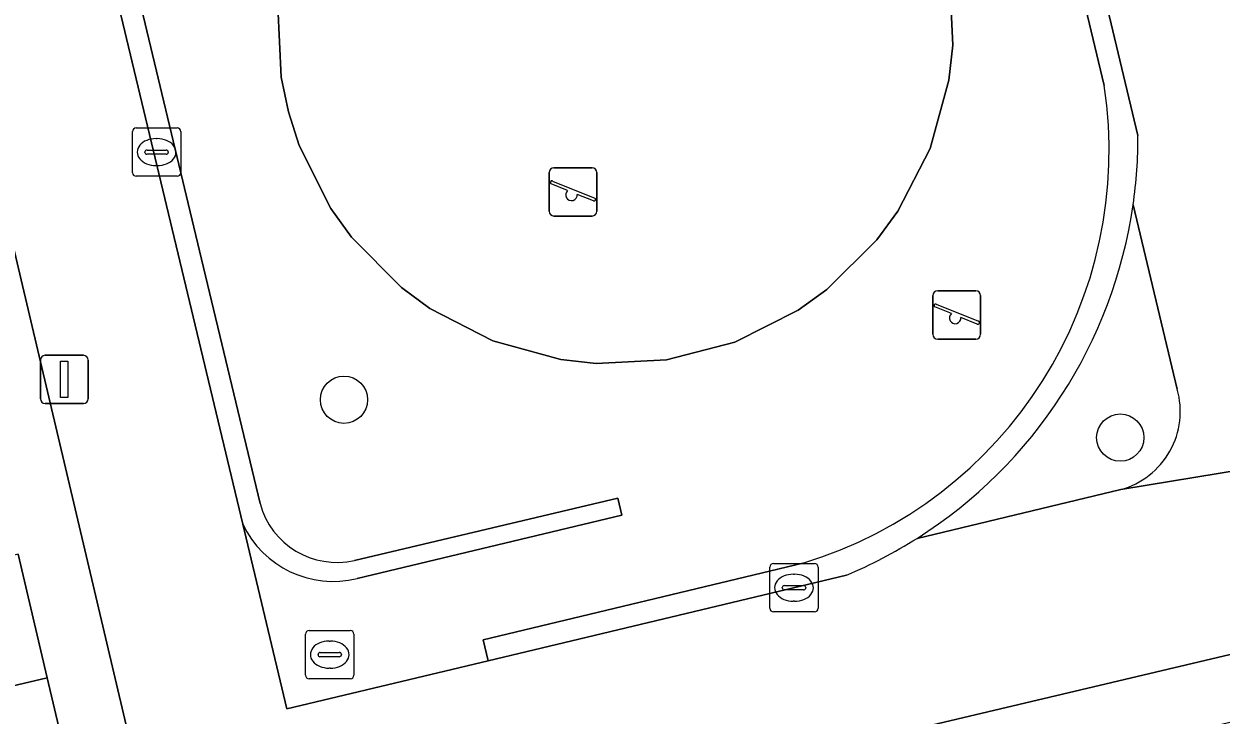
# Model space of a CAD drawing. Extents: x 158031 to 159244, y 380104 to 381214.
# Drawn here: x 158895.7 to 158920.49, y 380784.54 to 380798.84 of the extents above; entities that cross this region are included whole.
import ezdxf

# ---------------------------------------------------------------- set-up
doc = ezdxf.new("R2010")
doc.units = 0
for name, color, linetype in [('IMGEO_Boom', 7, 'Continuous'), ('IMGEO_Erf', 7, 'Continuous'), ('IMGEO_Groenvoorziening', 7, 'Continuous'), ('IMGEO_Kolk', 7, 'Continuous'), ('IMGEO_Lichtmast', 7, 'Continuous'), ('IMGEO_Muur', 7, 'Continuous'), ('IMGEO_Pand', 7, 'Continuous'), ('IMGEO_Rioolput', 7, 'Continuous'), ('IMGEO_Speelvoorziening', 7, 'Continuous'), ('IMGEO_Terreindeel_zand', 7, 'Continuous'), ('IMGEO_Voetpad_open', 7, 'Continuous')]:
    doc.layers.add(name, color=color, linetype=linetype)

msp = doc.modelspace()

# ---------------------------------------------------------------- linework, layer by layer
at = {"layer": 'IMGEO_Boom'}
for centre in [(158902.325, 380791.065), (158918.405, 380790.281)]:
    msp.add_circle(centre, 0.489, dxfattribs=at)
at = {"layer": 'IMGEO_Erf'}
for points in [[(158905.914, 380750), (158892.226, 380807.981), (158877.106, 380804.421), (158867.171, 380801.993), (158870.22, 380789.596), (158871.221, 380785.526), (158875.824, 380766.809), (158877.184, 380761.281), (158875.81, 380760.943), (158874.17, 380767.611), (158871.154, 380766.846), (158870.548, 380769.24), (158873.581, 380770.008), (158865.796, 380801.661), (158844.31, 380796.654), (158841.525, 380796.005), (158852.39, 380750)], [(158953.892, 380793.64), (158940.338, 380790.437), (158924.8, 380786.765), (158905.885, 380782.294), (158906.156, 380780.939), (158908.99, 380781.61), (158910.214, 380776.444), (158913.502, 380777.223), (158916.791, 380778.002), (158915.564, 380783.182), (158918.149, 380783.794), (158920.736, 380784.407), (158921.953, 380779.273), (158925.198, 380780.042), (158928.44, 380780.81), (158927.222, 380785.948), (158929.785, 380786.555), (158932.351, 380787.163), (158933.573, 380782.005), (158936.882, 380782.789), (158940.19, 380783.572), (158938.97, 380788.721), (158941.53, 380789.327), (158944.09, 380789.934)], [(158895.575, 380787.868), (158896.179, 380785.305), (158896.783, 380782.74)]]:
    msp.add_lwpolyline(points, dxfattribs=at)
at = {"layer": 'IMGEO_Groenvoorziening'}
for points in [[(158919.585, 380791.284), (158918.671, 380795.102)], [(158914.195, 380788.195), (158918.414, 380789.204)]]:
    msp.add_lwpolyline(points, dxfattribs=at)
for centre, radius, start, end in [((158908.933, 380796.509), 9.84, 302.3319, 351.7785), ((158917.969, 380790.824), 1.68, 285.368, 15.8746)]:
    msp.add_arc(centre, radius, start, end, dxfattribs=at)
at = {"layer": 'IMGEO_Kolk'}
for p, q in [((158898.018, 380796.691), (158898.87, 380796.691)), ((158897.943, 380795.765), (158897.943, 380796.617)), ((158898.431, 380796.471), (158898.456, 380796.471)), ((158898.944, 380796.617), (158898.944, 380795.765)), ((158898.202, 380796.185), (158898.202, 380796.197)), ((158898.245, 380796.234), (158898.643, 380796.234)), ((158898.686, 380796.197), (158898.686, 380796.185)), ((158898.64, 380796.148), (158898.242, 380796.148)), ((158898.454, 380795.911), (158898.429, 380795.911)), ((158898.87, 380795.691), (158898.018, 380795.691)), ((158911.146, 380786.747), (158911.146, 380787.599)), ((158911.221, 380787.673), (158912.073, 380787.673)), ((158912.147, 380787.599), (158912.147, 380786.747)), ((158911.634, 380787.453), (158911.659, 380787.453)), ((158911.405, 380787.167), (158911.405, 380787.179)), ((158911.843, 380787.13), (158911.445, 380787.13)), ((158911.448, 380787.216), (158911.846, 380787.216)), ((158911.889, 380787.179), (158911.889, 380787.167)), ((158911.657, 380786.893), (158911.632, 380786.893)), ((158912.073, 380786.673), (158911.221, 380786.673))]:
    msp.add_line(p, q, dxfattribs=at)
for points in [[(158898.018, 380796.691), (158898.87, 380796.691)], [(158897.943, 380795.765), (158897.943, 380796.617)], [(158898.944, 380796.617), (158898.944, 380795.765)], [(158898.87, 380795.691), (158898.018, 380795.691)], [(158911.146, 380786.747), (158911.146, 380787.599)], [(158911.221, 380787.673), (158912.073, 380787.673)], [(158912.147, 380787.599), (158912.147, 380786.747)], [(158912.073, 380786.673), (158911.221, 380786.673)]]:
    msp.add_lwpolyline(points, dxfattribs=at)
for centre, radius, start, end in [((158898.02, 380796.615), 0.0765, 91.552, 178.448), ((158898.02, 380796.615), 0.0765, 91.552, 178.448), ((158898.868, 380796.615), 0.0765, 1.552, 88.448), ((158898.868, 380796.615), 0.0765, 1.552, 88.448), ((158898.242, 380796.194), 0.0403, 85.8775, 175.7526), ((158898.647, 380796.196), 0.0386, 1.7309, 96.639), ((158898.239, 380796.184), 0.0366, 178.938, 274.7102), ((158898.643, 380796.191), 0.043, 264.8664, 352.4533), ((158898.02, 380795.767), 0.0765, 181.552, 268.448), ((158898.02, 380795.767), 0.0765, 181.552, 268.448), ((158898.868, 380795.767), 0.0765, 271.552, 358.448), ((158898.868, 380795.767), 0.0765, 271.552, 358.448), ((158911.223, 380787.597), 0.0765, 91.552, 178.448), ((158911.223, 380787.597), 0.0765, 91.552, 178.448), ((158912.071, 380787.597), 0.0765, 1.552, 88.448), ((158912.071, 380787.597), 0.0765, 1.552, 88.448), ((158911.445, 380787.176), 0.0403, 85.8775, 175.7526), ((158911.442, 380787.166), 0.0366, 178.938, 274.7102), ((158911.846, 380787.173), 0.043, 264.8664, 352.4533), ((158911.85, 380787.178), 0.0386, 1.7309, 96.639), ((158911.223, 380786.749), 0.0765, 181.552, 268.448), ((158911.223, 380786.749), 0.0765, 181.552, 268.448), ((158912.071, 380786.749), 0.0765, 271.552, 358.448), ((158912.071, 380786.749), 0.0765, 271.552, 358.448)]:
    msp.add_arc(centre, radius, start, end, dxfattribs=at)
for centre, major_axis, ratio, start_param, end_param in [((158898.43, 380796.191), (-0.387, 0.002), 0.722429, 4.712389, 7.853982), ((158898.455, 380796.191), (-0.39, 0.002), 0.717154, 1.570796, 4.712389), ((158911.633, 380787.173), (-0.387, 0.002), 0.722429, 4.712389, 7.853982), ((158911.658, 380787.173), (-0.39, 0.002), 0.717154, 1.570796, 4.712389)]:
    msp.add_ellipse(centre, major_axis=major_axis, ratio=ratio, start_param=start_param, end_param=end_param, dxfattribs=at)
at = {"layer": 'IMGEO_Lichtmast'}
for p, q in [((158896.136, 380791.985), (158896.926, 380791.985)), ((158896.926, 380791.985), (158896.136, 380791.985)), ((158896.036, 380791.085), (158896.036, 380791.885)), ((158896.036, 380791.885), (158896.036, 380791.085)), ((158897.026, 380791.885), (158897.026, 380791.085)), ((158897.026, 380791.085), (158897.026, 380791.885)), ((158896.926, 380790.985), (158896.136, 380790.985)), ((158896.136, 380790.985), (158896.926, 380790.985))]:
    msp.add_line(p, q, dxfattribs=at)
msp.add_lwpolyline([(158896.456, 380791.86), (158896.606, 380791.86), (158896.606, 380791.11), (158896.456, 380791.11), (158896.456, 380791.86)], dxfattribs=at)
for centre, start, end in [((158896.136, 380791.885), 90, 180), ((158896.136, 380791.885), 90, 180), ((158896.926, 380791.885), 0, 90), ((158896.926, 380791.885), 360, 90), ((158896.136, 380791.085), 180, 270), ((158896.136, 380791.085), 180, 270), ((158896.926, 380791.085), 270, 0), ((158896.926, 380791.085), 270, 0)]:
    msp.add_arc(centre, 0.1, start, end, dxfattribs=at)
at = {"layer": 'IMGEO_Muur'}
for points in [[(158915.335, 380809.003), (158916.669, 380803.428), (158917.726, 380799.011), (158918.071, 380797.57)], [(158918.772, 380796.536), (158915.77, 380809.081)], [(158897.586, 380799.532), (158900.228, 380788.489)], [(158899.374, 380793.978), (158898.168, 380799.017), (158898.022, 380799.626)], [(158900.586, 380788.914), (158899.374, 380793.978)], [(158902.596, 380787.363), (158908.08, 380788.676), (158907.995, 380789.029), (158902.544, 380787.739)], [(158911.83, 380787.681), (158905.207, 380786.096), (158905.31, 380785.662), (158912.734, 380787.434)]]:
    msp.add_lwpolyline(points, dxfattribs=at)
for centre, radius, start, end in [((158909.257, 380796.219), 8.917, 286.7719, 8.7156), ((158909.038, 380796.501), 9.734, 351.7364, 0.206), ((158908.933, 380796.509), 9.84, 302.3319, 351.7785), ((158902.175, 380789.344), 1.646, 195.1253, 282.9386), ((158902.105, 380789.384), 2.08, 205.4968, 283.6404), ((158908.892, 380796.593), 9.932, 292.7571, 302.2708)]:
    msp.add_arc(centre, radius, start, end, dxfattribs=at)
at = {"layer": 'IMGEO_Pand'}
for points in [[(158882.245, 380782.03), (158896.179, 380785.305), (158895.575, 380787.868), (158890.379, 380786.644), (158889.602, 380789.942), (158879.285, 380787.517), (158879.704, 380785.738), (158881.283, 380786.11)], [(158896.179, 380785.305), (158882.245, 380782.03), (158880.682, 380781.663), (158880.27, 380781.566), (158881.642, 380775.739), (158882.054, 380775.836), (158892.379, 380778.262), (158891.611, 380781.521), (158896.783, 380782.74)]]:
    msp.add_lwpolyline(points, close=True, dxfattribs=at)
at = {"layer": 'IMGEO_Rioolput'}
for p, q in [((158901.604, 380786.288), (158902.456, 380786.288)), ((158901.529, 380785.362), (158901.529, 380786.214)), ((158902.017, 380786.068), (158902.042, 380786.068)), ((158902.53, 380786.214), (158902.53, 380785.362)), ((158901.788, 380785.782), (158901.788, 380785.794)), ((158901.831, 380785.831), (158902.229, 380785.831)), ((158902.272, 380785.794), (158902.272, 380785.782)), ((158902.226, 380785.745), (158901.828, 380785.745)), ((158902.456, 380785.288), (158901.604, 380785.288)), ((158902.04, 380785.508), (158902.015, 380785.508))]:
    msp.add_line(p, q, dxfattribs=at)
for points in [[(158901.604, 380786.288), (158902.456, 380786.288)], [(158901.529, 380785.362), (158901.529, 380786.214)], [(158902.53, 380786.214), (158902.53, 380785.362)], [(158902.456, 380785.288), (158901.604, 380785.288)]]:
    msp.add_lwpolyline(points, dxfattribs=at)
for centre, radius, start, end in [((158901.606, 380786.212), 0.0765, 91.552, 178.448), ((158901.606, 380786.212), 0.0765, 91.552, 178.448), ((158902.454, 380786.212), 0.0765, 1.552, 88.448), ((158902.454, 380786.212), 0.0765, 1.552, 88.448), ((158901.828, 380785.791), 0.0403, 85.8775, 175.7526), ((158901.825, 380785.781), 0.0366, 178.938, 274.7102), ((158902.229, 380785.788), 0.043, 264.8664, 352.4533), ((158902.233, 380785.793), 0.0386, 1.7309, 96.639), ((158901.606, 380785.364), 0.0765, 181.552, 268.448), ((158901.606, 380785.364), 0.0765, 181.552, 268.448), ((158902.454, 380785.364), 0.0765, 271.552, 358.448), ((158902.454, 380785.364), 0.0765, 271.552, 358.448)]:
    msp.add_arc(centre, radius, start, end, dxfattribs=at)
for centre, major_axis, ratio, start_param, end_param in [((158902.016, 380785.788), (-0.387, 0.002), 0.722429, 4.712389, 7.853982), ((158902.041, 380785.788), (-0.39, 0.002), 0.717154, 1.570796, 4.712389)]:
    msp.add_ellipse(centre, major_axis=major_axis, ratio=ratio, start_param=start_param, end_param=end_param, dxfattribs=at)
at = {"layer": 'IMGEO_Speelvoorziening'}
for p, q in [((158906.575, 380794.968), (158906.575, 380795.768)), ((158906.575, 380795.768), (158906.575, 380794.968)), ((158906.675, 380795.868), (158907.465, 380795.868)), ((158907.465, 380795.868), (158906.675, 380795.868)), ((158907.565, 380795.768), (158907.565, 380794.968)), ((158907.565, 380794.968), (158907.565, 380795.768)), ((158906.958, 380795.396), (158906.619, 380795.533)), ((158906.644, 380795.593), (158907.52, 380795.24)), ((158907.496, 380795.18), (158907.156, 380795.317)), ((158907.465, 380794.868), (158906.675, 380794.868)), ((158906.675, 380794.868), (158907.465, 380794.868)), ((158914.523, 380792.42), (158914.523, 380793.22)), ((158914.523, 380793.22), (158914.523, 380792.42)), ((158914.623, 380793.32), (158915.413, 380793.32)), ((158915.413, 380793.32), (158914.623, 380793.32)), ((158915.513, 380793.22), (158915.513, 380792.42)), ((158915.513, 380792.42), (158915.513, 380793.22)), ((158914.906, 380792.848), (158914.567, 380792.985)), ((158914.592, 380793.045), (158915.468, 380792.692)), ((158915.444, 380792.632), (158915.104, 380792.769)), ((158915.413, 380792.32), (158914.623, 380792.32)), ((158914.623, 380792.32), (158915.413, 380792.32))]:
    msp.add_line(p, q, dxfattribs=at)
for centre, radius, start, end in [((158906.675, 380795.768), 0.1, 90, 180), ((158906.675, 380795.768), 0.1, 90, 180), ((158907.465, 380795.768), 0.1, 0, 90), ((158907.465, 380795.768), 0.1, 360, 90), ((158906.632, 380795.563), 0.0327, 68.078, 248.078), ((158907.037, 380795.306), 0.12, 130.9928, 5.1632), ((158907.508, 380795.21), 0.0327, 248.078, 68.078), ((158906.675, 380794.968), 0.1, 180, 270), ((158906.675, 380794.968), 0.1, 180, 270), ((158907.465, 380794.968), 0.1, 270, 0), ((158907.465, 380794.968), 0.1, 270, 0), ((158914.623, 380793.22), 0.1, 90, 180), ((158914.623, 380793.22), 0.1, 90, 180), ((158915.413, 380793.22), 0.1, 0, 90), ((158915.413, 380793.22), 0.1, 360, 90), ((158914.58, 380793.015), 0.0327, 68.078, 248.078), ((158914.985, 380792.758), 0.12, 130.9928, 5.1632), ((158915.456, 380792.662), 0.0327, 248.078, 68.078), ((158914.623, 380792.42), 0.1, 180, 270), ((158914.623, 380792.42), 0.1, 180, 270), ((158915.413, 380792.42), 0.1, 270, 0), ((158915.413, 380792.42), 0.1, 270, 0)]:
    msp.add_arc(centre, radius, start, end, dxfattribs=at)
at = {"layer": 'IMGEO_Terreindeel_zand'}
msp.add_lwpolyline([(158900.956, 380799.208), (158901.026, 380797.746), (158901.175, 380797.028), (158901.398, 380796.33), (158902.056, 380795.023), (158902.484, 380794.428), (158903.514, 380793.388), (158904.105, 380792.954), (158905.406, 380792.284), (158906.818, 380791.898), (158907.546, 380791.818), (158909.008, 380791.888), (158910.424, 380792.26), (158911.731, 380792.918), (158912.326, 380793.346), (158913.366, 380794.376), (158913.8, 380794.967), (158914.47, 380796.268), (158914.856, 380797.68), (158914.936, 380798.408), (158914.866, 380799.87)], dxfattribs=at)
at = {"layer": 'IMGEO_Voetpad_open'}
for points in [[(158918.414, 380789.204), (158924.003, 380790.127), (158923.161, 380793.686), (158907.254, 380860.948), (158903.839, 380860.158), (158903.921, 380859.813), (158907.463, 380844.61), (158907.545, 380844.259), (158896.793, 380841.736), (158897.104, 380840.351), (158891.504, 380838.975), (158890.8, 380838.809), (158891.032, 380837.311), (158898.538, 380839.072), (158898.522, 380839.146), (158902.37, 380840.006), (158902.377, 380839.973), (158904.371, 380840.441), (158906.706, 380830.725), (158910.889, 380830.438), (158914.134, 380816.543), (158910.281, 380815.633), (158860.401, 380803.849)], [(158904.471, 380810.865), (158911.122, 380812.419), (158914.767, 380813.27), (158915.77, 380809.081), (158918.772, 380796.536)], [(158918.071, 380797.57), (158917.726, 380799.011), (158916.669, 380803.428), (158915.335, 380809.003)], [(158897.554, 380808.785), (158892.226, 380807.981), (158905.914, 380750)], [(158914.866, 380799.87), (158914.936, 380798.408), (158914.856, 380797.68), (158914.47, 380796.268), (158913.8, 380794.967), (158913.366, 380794.376), (158912.326, 380793.346), (158911.731, 380792.918), (158910.424, 380792.26), (158909.008, 380791.888), (158907.546, 380791.818), (158906.818, 380791.898), (158905.406, 380792.284), (158904.105, 380792.954), (158903.514, 380793.388), (158902.484, 380794.428), (158902.056, 380795.023), (158901.398, 380796.33), (158901.175, 380797.028), (158901.026, 380797.746), (158900.956, 380799.208)], [(158912.734, 380787.434), (158905.31, 380785.662), (158901.142, 380784.668), (158900.228, 380788.489), (158897.586, 380799.532)], [(158898.022, 380799.626), (158898.168, 380799.017), (158899.374, 380793.978), (158900.586, 380788.914)], [(158918.671, 380795.102), (158919.585, 380791.284)], [(158924.8, 380786.765), (158924.003, 380790.127), (158918.414, 380789.204), (158914.195, 380788.195)], [(158902.544, 380787.739), (158907.995, 380789.029), (158908.08, 380788.676), (158902.596, 380787.363)], [(158900.228, 380788.489), (158901.142, 380784.668), (158905.31, 380785.662), (158905.207, 380786.096), (158911.83, 380787.681)], [(158929.709, 380759.678), (158929.582, 380760.206), (158929.256, 380761.648), (158911.727, 380757.428), (158909.718, 380765.905), (158909.456, 380767.012), (158909.385, 380767.31), (158904.928, 380768.932), (158901.994, 380781.374), (158905.885, 380782.294), (158924.8, 380786.765)]]:
    msp.add_lwpolyline(points, dxfattribs=at)
for centre, radius, start, end in [((158909.257, 380796.219), 8.917, 286.7719, 8.7156), ((158909.038, 380796.501), 9.734, 351.7364, 0.206), ((158917.969, 380790.824), 1.68, 285.368, 15.8746), ((158902.175, 380789.344), 1.646, 195.1253, 282.9386), ((158902.105, 380789.384), 2.08, 205.4968, 283.6404), ((158908.892, 380796.593), 9.932, 292.7571, 302.2708)]:
    msp.add_arc(centre, radius, start, end, dxfattribs=at)

doc.saveas('drawing.dxf')
